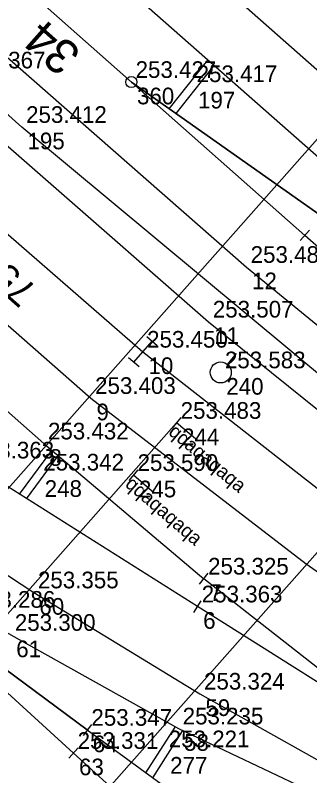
# Model space of a CAD drawing. Extents: x -496688 to -495455, y -1089309 to -1088026.
# Drawn here: x -496089.6 to -496068.5, y -1088578.2 to -1088523.5 of the extents above; entities that cross this region are included whole.
import ezdxf

# ---------------------------------------------------------------- set-up
doc = ezdxf.new("R2010")
doc.units = 0
for name, color, linetype in [('Vrstva 1', 7, 'Continuous'), ('Vrstva 2', 7, 'Continuous'), ('Vrstva 3', 7, 'Continuous'), ('Vrstva 36', 7, 'Continuous'), ('Vrstva 57', 7, 'Continuous'), ('Vrstva 6', 7, 'Continuous'), ('Vrstva 60', 7, 'Continuous'), ('Vrstva 61', 7, 'Continuous'), ('Vrstva 7', 7, 'Continuous')]:
    doc.layers.add(name, color=color, linetype=linetype)

msp = doc.modelspace()

# ---------------------------------------------------------------- linework, layer by layer
at = {"layer": 'Vrstva 1'}
for points in [[(-495794.281, -1088769.662), (-495806.718, -1088758.644), (-495819.114, -1088747.662), (-495828.107, -1088739.648), (-495840.608, -1088728.579), (-495852.984, -1088717.621), (-495860.029, -1088711.42), (-495872.461, -1088700.397), (-495884.955, -1088689.319), (-495893.533, -1088681.721), (-495913.179, -1088664.263), (-495947.105, -1088634.191), (-495952.116, -1088629.76), (-495964.613, -1088618.686), (-495984.901, -1088600.717), (-495997.336, -1088589.715), (-496002.819, -1088584.884), (-496021.751, -1088568.167), (-496024.418, -1088565.811), (-496062.504, -1088532.205), (-496086.773, -1088510.767), (-496106.199, -1088493.629), (-496127.249, -1088474.987), (-496164.633, -1088441.927)], [(-495916.136, -1088667.962), (-495923.285, -1088661.656), (-495935.688, -1088650.668), (-495948.162, -1088639.613), (-495977.755, -1088613.379), (-495990.206, -1088602.384), (-496002.656, -1088591.386), (-496007.627, -1088586.973), (-496020.065, -1088575.979), (-496027.948, -1088569.009), (-496033.091, -1088564.46), (-496045.526, -1088553.442), (-496057.996, -1088542.394), (-496059.439, -1088541.128), (-496090.012, -1088514.139), (-496109.155, -1088497.226), (-496130.335, -1088478.506), (-496167.718, -1088445.393)], [(-496025.85, -1088577.242), (-496038.324, -1088566.223), (-496068.822, -1088539.309), (-496081.287, -1088528.275), (-496093.728, -1088517.263), (-496094.813, -1088516.301), (-496113.671, -1088499.573), (-496133.331, -1088482.129), (-496170.85, -1088448.892)], [(-496095.727, -1088521.63), (-496073.015, -1088541.587), (-496056.793, -1088554.899), (-496047.813, -1088561.646)], [(-496099.2, -1088524.988), (-496075.735, -1088545.523), (-496039.269, -1088574.892)], [(-496045.526, -1088553.442), (-496067.642, -1088537.912), (-496081.287, -1088528.275)], [(-496098.321, -1088532.14), (-496080.46, -1088547.69), (-496062.539, -1088561.727), (-496054.511, -1088567.177), (-496041.612, -1088575.586)], [(-496101.697, -1088535.642), (-496084.198, -1088551.022), (-496068.717, -1088562.959), (-496060.399, -1088568.783)], [(-496076.529, -1088566.028), (-496092.943, -1088555.668), (-496104.359, -1088548.012), (-496117.617, -1088537.987)], [(-496084.463, -1088574.911), (-496099.443, -1088563.786), (-496104.369, -1088560.115), (-496107.079, -1088558.115), (-496114.808, -1088552.356), (-496123.542, -1088545.463), (-496128.839, -1088540.929), (-496131.495, -1088538.579)], [(-496104.138, -1088539.66), (-496087.586, -1088554.298), (-496076.075, -1088564.025)], [(-496120.36, -1088541.773), (-496107.252, -1088552.116), (-496095.758, -1088560.128), (-496088.307, -1088565.016), (-496076.368, -1088572.308), (-496063.641, -1088579.453)], [(-496085.454, -1088576.574), (-496099.443, -1088563.786)], [(-496061.169, -1088575.721), (-496076.075, -1088564.025)], [(-496092.861, -1088566.414), (-496089.968, -1088568.076), (-496077.902, -1088574.814), (-496065.173, -1088580.858)], [(-496006.199, -1088611.844), (-496020.907, -1088602.019), (-496035.815, -1088592.055), (-496044.874, -1088586.073), (-496053.125, -1088580.797), (-496061.169, -1088575.721), (-496076.529, -1088566.028)], [(-496084.463, -1088574.911), (-496077.737, -1088579.829), (-496076.765, -1088580.551), (-496064.07, -1088590.377), (-496052.231, -1088600.497)], [(-496085.454, -1088576.574), (-496079.673, -1088581.848), (-496078.743, -1088582.69), (-496067.647, -1088593.203), (-496055.593, -1088604.743)]]:
    msp.add_lwpolyline(points, dxfattribs=at)
at = {"layer": 'Vrstva 2'}
for p, q in [((-496068.491, -1088538.935), (-496069.153, -1088539.683)), ((-496076.384, -1088564.418), (-496075.766, -1088563.632)), ((-496076.796, -1088566.451), (-496076.262, -1088565.605)), ((-496084.165, -1088574.51), (-496084.761, -1088575.312)), ((-496085.117, -1088576.205), (-496085.791, -1088576.943))]:
    msp.add_line(p, q, dxfattribs=at)
for points in [[(-496093.728, -1088517.263), (-496081.287, -1088528.275), (-496068.822, -1088539.309)], [(-496081.287, -1088528.275), (-496067.642, -1088537.912)], [(-496114.808, -1088552.356), (-496104.369, -1088560.115), (-496099.443, -1088563.786), (-496084.463, -1088574.911)], [(-496099.443, -1088563.786), (-496085.454, -1088576.574)], [(-496061.169, -1088575.721), (-496076.075, -1088564.025)], [(-496053.125, -1088580.797), (-496061.169, -1088575.721), (-496076.529, -1088566.028)]]:
    msp.add_lwpolyline(points, dxfattribs=at)
msp.add_circle((-496081.287, -1088528.275), 0.4, dxfattribs=at)
at = {"layer": 'Vrstva 3'}
for p, q in [((-496079.426, -1088547.264), (-496080.18, -1088546.607)), ((-496081.117, -1088548.444), (-496079.803, -1088546.936)), ((-496080.74, -1088548.773), (-496081.494, -1088548.116))]:
    msp.add_line(p, q, dxfattribs=at)
at = {"layer": 'Vrstva 36'}
msp.add_line((-496074.381, -1088548.594), (-496073.743, -1088547.824), dxfattribs=at)
msp.add_lwpolyline([(-495982.001, -1088613.178), (-495986.312, -1088609.628), (-495992.007, -1088605.254), (-495994.985, -1088602.919), (-496012.279, -1088590.201), (-496017.631, -1088586.544), (-496026.239, -1088581.024), (-496029.453, -1088578.634), (-496040.554, -1088570.808), (-496043.73, -1088568.341), (-496063.489, -1088552.926), (-496089.159, -1088531.511), (-496093.567, -1088527.59), (-496121.596, -1088502.694)], dxfattribs=at)
msp.add_circle((-496074.865, -1088549.175), 0.757, dxfattribs=at)
at = {"layer": 'Vrstva 6'}
for p, q in [((-496121.951, -1088593.436), (-496063.848, -1088527.764)), ((-496077.726, -1088552.431), (-496078.37, -1088553.195)), ((-496117.064, -1088597.014), (-496078.048, -1088552.813)), ((-496076.531, -1088554.086), (-496078.048, -1088552.813)), ((-496080.821, -1088556.189), (-496081.473, -1088556.945)), ((-496079.646, -1088557.859), (-496081.147, -1088556.567)), ((-496107.06, -1088606.347), (-496064.163, -1088557.861))]:
    msp.add_line(p, q, dxfattribs=at)
at = {"layer": 'Vrstva 60'}
for p, q in [((-496081.287, -1088528.275), (-496081.287, -1088528.275)), ((-496081.287, -1088528.275), (-496081.287, -1088528.275)), ((-496076.899, -1088528.575), (-496076.899, -1088528.575)), ((-496076.899, -1088528.575), (-496076.899, -1088528.575)), ((-496089.159, -1088531.511), (-496089.159, -1088531.511)), ((-496089.159, -1088531.511), (-496089.159, -1088531.511)), ((-496068.822, -1088539.309), (-496068.822, -1088539.309)), ((-496068.822, -1088539.309), (-496068.822, -1088539.309)), ((-496073.015, -1088541.587), (-496073.015, -1088541.587)), ((-496073.015, -1088541.587), (-496073.015, -1088541.587)), ((-496075.735, -1088545.523), (-496075.735, -1088545.523)), ((-496075.735, -1088545.523), (-496075.735, -1088545.523)), ((-496080.46, -1088547.69), (-496080.46, -1088547.69)), ((-496080.46, -1088547.69), (-496080.46, -1088547.69)), ((-496074.865, -1088549.176), (-496074.865, -1088549.176)), ((-496074.865, -1088549.176), (-496074.865, -1088549.176)), ((-496084.198, -1088551.022), (-496084.198, -1088551.022)), ((-496084.198, -1088551.022), (-496084.198, -1088551.022)), ((-496078.048, -1088552.813), (-496078.048, -1088552.813)), ((-496078.048, -1088552.813), (-496078.048, -1088552.813)), ((-496087.586, -1088554.298), (-496087.586, -1088554.298)), ((-496087.586, -1088554.298), (-496087.586, -1088554.298)), ((-496087.922, -1088556.535), (-496087.922, -1088556.535)), ((-496087.922, -1088556.535), (-496087.922, -1088556.535)), ((-496081.147, -1088556.567), (-496081.147, -1088556.567)), ((-496081.147, -1088556.567), (-496081.147, -1088556.567)), ((-496068.717, -1088562.959), (-496068.717, -1088562.959)), ((-496068.717, -1088562.959), (-496068.717, -1088562.959)), ((-496076.075, -1088564.025), (-496076.075, -1088564.025)), ((-496076.075, -1088564.025), (-496076.075, -1088564.025)), ((-496088.307, -1088565.016), (-496088.307, -1088565.016)), ((-496088.307, -1088565.016), (-496088.307, -1088565.016)), ((-496076.529, -1088566.028), (-496076.529, -1088566.028)), ((-496076.529, -1088566.028), (-496076.529, -1088566.028)), ((-496076.368, -1088572.308), (-496076.368, -1088572.308)), ((-496076.368, -1088572.308), (-496076.368, -1088572.308)), ((-496084.463, -1088574.911), (-496084.463, -1088574.911)), ((-496084.463, -1088574.911), (-496084.463, -1088574.911)), ((-496077.902, -1088574.814), (-496077.902, -1088574.814)), ((-496077.902, -1088574.814), (-496077.902, -1088574.814)), ((-496085.454, -1088576.574), (-496085.454, -1088576.574)), ((-496085.454, -1088576.574), (-496085.454, -1088576.574)), ((-496078.903, -1088576.458), (-496078.903, -1088576.458)), ((-496078.903, -1088576.458), (-496078.903, -1088576.458))]:
    msp.add_line(p, q, dxfattribs=at)
at = {"layer": 'Vrstva 7'}
for p, q in [((-496078.565, -1088530.198), (-496075.792, -1088526.692)), ((-496078.074, -1088530.544), (-496075.342, -1088527.089)), ((-496089.329, -1088557.949), (-496087.015, -1088554.79)), ((-496088.821, -1088558.27), (-496086.559, -1088555.183)), ((-496080.245, -1088577.995), (-496078.134, -1088574.703)), ((-496079.76, -1088578.35), (-496077.588, -1088574.963))]:
    msp.add_line(p, q, dxfattribs=at)

# ---------------------------------------------------------------- texts
at = {"layer": 'Vrstva 2'}
msp.add_text('34', height=2.5, rotation=138.5391, dxfattribs=at).set_placement((-496084.786, -1088526.099))
at = {"layer": 'Vrstva 57'}
msp.add_text('752/1', height=2, rotation=138.4565, dxfattribs=at).set_placement((-496087.977, -1088543.117))
at = {"layer": 'Vrstva 6'}
for rotation, p in [(319.9941, (-496078.691, -1088553.579)), (319.2812, (-496081.8, -1088557.325))]:
    msp.add_text('qqaqaqaqa', height=1, rotation=rotation, dxfattribs=at).set_placement(p)
at = {"layer": 'Vrstva 60'}
for s, p in [('360', (-496080.887, -1088529.875)), ('360', (-496080.887, -1088529.875)), ('197', (-496076.499, -1088530.175)), ('197', (-496076.499, -1088530.175)), ('195', (-496088.759, -1088533.111)), ('195', (-496088.759, -1088533.111)), ('12', (-496072.615, -1088543.187)), ('12', (-496072.615, -1088543.187)), ('11', (-496075.335, -1088547.123)), ('11', (-496075.335, -1088547.123)), ('10', (-496080.06, -1088549.29)), ('10', (-496080.06, -1088549.29)), ('240', (-496074.465, -1088550.776)), ('240', (-496074.465, -1088550.776)), ('9', (-496083.798, -1088552.622)), ('9', (-496083.798, -1088552.622)), ('244', (-496077.648, -1088554.413)), ('244', (-496077.648, -1088554.413)), ('8', (-496087.186, -1088555.898)), ('8', (-496087.186, -1088555.898)), ('248', (-496087.522, -1088558.135)), ('248', (-496087.522, -1088558.135)), ('245', (-496080.747, -1088558.167)), ('245', (-496080.747, -1088558.167)), ('7', (-496075.675, -1088565.625)), ('7', (-496075.675, -1088565.625)), ('60', (-496087.907, -1088566.616)), ('60', (-496087.907, -1088566.616)), ('6', (-496076.129, -1088567.628)), ('6', (-496076.129, -1088567.628)), ('61', (-496089.568, -1088569.676)), ('61', (-496089.568, -1088569.676)), ('59', (-496075.968, -1088573.908)), ('59', (-496075.968, -1088573.908)), ('64', (-496084.063, -1088576.511)), ('64', (-496084.063, -1088576.511)), ('58', (-496077.502, -1088576.414)), ('58', (-496077.502, -1088576.414)), ('63', (-496085.054, -1088578.174)), ('63', (-496085.054, -1088578.174)), ('277', (-496078.503, -1088578.058)), ('277', (-496078.503, -1088578.058))]:
    msp.add_text(s, height=1.2, dxfattribs=at).set_placement(p)
at = {"layer": 'Vrstva 61'}
for s, p in [('253.367', (-496093.267, -1088527.29)), ('253.367', (-496093.267, -1088527.29)), ('253.427', (-496080.987, -1088527.975)), ('253.427', (-496080.987, -1088527.975)), ('253.417', (-496076.599, -1088528.275)), ('253.417', (-496076.599, -1088528.275)), ('253.412', (-496088.859, -1088531.211)), ('253.412', (-496088.859, -1088531.211)), ('253.480', (-496072.715, -1088541.287)), ('253.480', (-496072.715, -1088541.287)), ('253.507', (-496075.435, -1088545.223)), ('253.507', (-496075.435, -1088545.223)), ('253.450', (-496080.16, -1088547.39)), ('253.450', (-496080.16, -1088547.39)), ('253.583', (-496074.565, -1088548.876)), ('253.583', (-496074.565, -1088548.876)), ('253.403', (-496083.898, -1088550.722)), ('253.403', (-496083.898, -1088550.722)), ('253.483', (-496077.748, -1088552.513)), ('253.483', (-496077.748, -1088552.513)), ('253.432', (-496087.286, -1088553.998)), ('253.432', (-496087.286, -1088553.998)), ('253.363', (-496092.643, -1088555.368)), ('253.363', (-496092.643, -1088555.368)), ('253.342', (-496087.622, -1088556.235)), ('253.342', (-496087.622, -1088556.235)), ('253.590', (-496080.847, -1088556.267)), ('253.590', (-496080.847, -1088556.267)), ('253.325', (-496075.775, -1088563.725)), ('253.325', (-496075.775, -1088563.725)), ('253.355', (-496088.007, -1088564.716)), ('253.355', (-496088.007, -1088564.716)), ('253.363', (-496076.229, -1088565.728)), ('253.363', (-496076.229, -1088565.728)), ('253.286', (-496092.561, -1088566.114)), ('253.286', (-496092.561, -1088566.114)), ('253.300', (-496089.668, -1088567.776)), ('253.300', (-496089.668, -1088567.776)), ('253.324', (-496076.068, -1088572.008)), ('253.324', (-496076.068, -1088572.008)), ('253.347', (-496084.163, -1088574.611)), ('253.347', (-496084.163, -1088574.611)), ('253.235', (-496077.602, -1088574.514)), ('253.235', (-496077.602, -1088574.514)), ('253.331', (-496085.154, -1088576.274)), ('253.331', (-496085.154, -1088576.274)), ('253.221', (-496078.603, -1088576.158)), ('253.221', (-496078.603, -1088576.158))]:
    msp.add_text(s, height=1.2, dxfattribs=at).set_placement(p)

doc.saveas('drawing.dxf')
